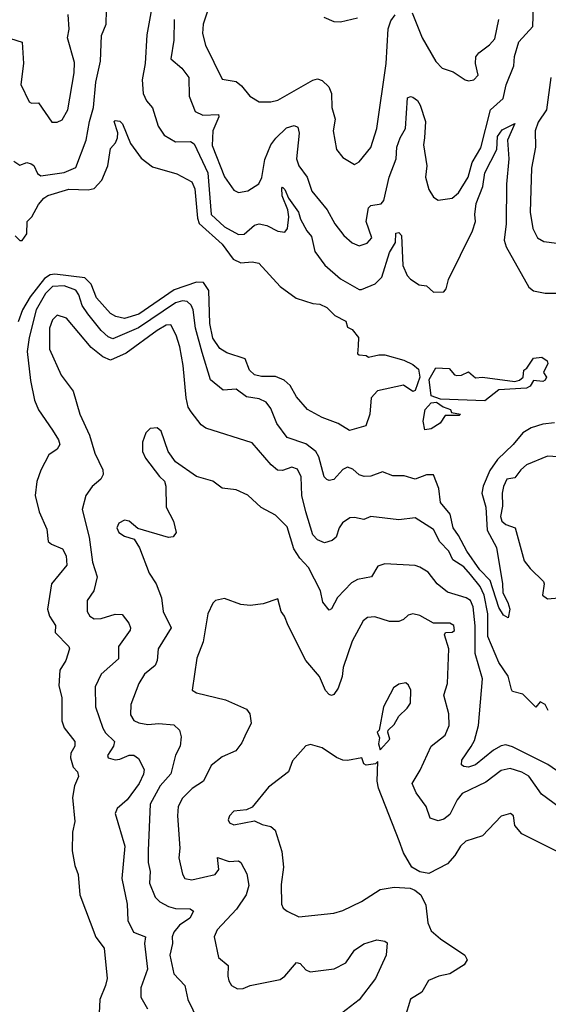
# Model space of a CAD drawing. Extents: x 1552294 to 1694791, y 811929 to 917222.
# Tile 344 of 643: x 1639124 to 1641398, y 883484 to 887724. Entities that reach past the tile are written whole.
import ezdxf

# ---------------------------------------------------------------- set-up
doc = ezdxf.new("R2010")
doc.units = 0

msp = doc.modelspace()

# ---------------------------------------------------------------- linework, layer by layer
at = {"layer": '0CON10XD'}
for points in [[(1639098.9, 887115), (1639125, 887096.7), (1639155, 887108.1), (1639173.6, 887103.6), (1639185.3, 887095.3), (1639201.1, 887061.1), (1639215, 887052), (1639315, 887065.7), (1639365, 887086.6), (1639410.8, 887205), (1639424.6, 887285.4), (1639441.7, 887345), (1639451, 887455), (1639471.2, 887545), (1639476.1, 887655), (1639496.4, 887705), (1639497.9, 887765)], [(1639694, 887785), (1639670.8, 887659.2), (1639664.5, 887535), (1639651.3, 887465), (1639655.9, 887405.9), (1639670, 887375), (1639694.8, 887344.8), (1639720.6, 887265), (1639746.1, 887226.1), (1639795, 887197.1), (1639859.2, 887199.2), (1639875, 887189.2), (1639933.6, 887065), (1639947.2, 886885), (1640005, 886831.6), (1640065, 886798.9), (1640089.2, 886800.8), (1640135, 886838.4), (1640155, 886844.7), (1640188, 886838), (1640235, 886813.8), (1640265, 886809.4), (1640275.9, 886825), (1640281.9, 886875), (1640277.6, 886905), (1640253.4, 886965), (1640252, 886998), (1640255, 887002.2), (1640265, 886992.9), (1640281.1, 886955), (1640324, 886895), (1640332.8, 886865), (1640359.5, 886815), (1640379.8, 886789.8), (1640393.4, 886725), (1640436.5, 886666.5), (1640505, 886608.1), (1640585, 886562.2), (1640595, 886561.5), (1640653.4, 886586.6), (1640682.3, 886615), (1640715, 886721.1), (1640740.6, 886765), (1640741.9, 886805), (1640755, 886807), (1640766.4, 886795), (1640773.1, 886665), (1640791.6, 886621.6), (1640805, 886605.7), (1640842.6, 886582.6), (1640875, 886577.1), (1640905, 886550.4), (1640948.5, 886551.5), (1640958.8, 886565), (1640968.9, 886605), (1641072.5, 886815), (1641085.3, 886855), (1641082.5, 886885), (1641087.5, 886932.5), (1641117.2, 887005), (1641125, 887064), (1641176.7, 887165), (1641179.8, 887220.2), (1641200.3, 887249.7), (1641255, 887276.7), (1641223.3, 887205), (1641228.5, 887125), (1641219.2, 887015), (1641217.8, 886845), (1641208.8, 886775), (1641217.8, 886745), (1641315, 886572.5), (1641335, 886555.6), (1641385, 886545.5), (1641505, 886546.7)], [(1639789.2, 887725), (1639787.3, 887635), (1639774.4, 887555), (1639821.5, 887515), (1639851.8, 887475), (1639853.3, 887395), (1639878.9, 887328.9), (1639912.1, 887312.1), (1639980, 887315), (1639981.1, 887305), (1639954.8, 887245), (1639952.5, 887182.5), (1640005, 887046.9), (1640045, 886989.2), (1640065, 886980), (1640105, 886986.7), (1640153.2, 887016.8), (1640166.3, 887043.6), (1640178.6, 887121.4), (1640204.8, 887185.2), (1640226.7, 887213.3), (1640272.6, 887257.4), (1640305, 887268.5), (1640321.4, 887261.4), (1640326.9, 887235), (1640315.4, 887125), (1640325.5, 887095), (1640360.8, 887045), (1640380.8, 886985), (1640446.5, 886905), (1640480.5, 886845), (1640518, 886795), (1640555, 886762.2), (1640585, 886750.6), (1640618.8, 886761.2), (1640638.5, 886785), (1640614.2, 886854.3), (1640625, 886913.5), (1640635, 886923.1), (1640678.7, 886931.4), (1640691.4, 886945), (1640714, 887046), (1640744.3, 887125), (1640746.9, 887175), (1640760.4, 887215), (1640783.8, 887255), (1640792.9, 887387.1), (1640805, 887393.3), (1640815, 887390), (1640835, 887376), (1640847.8, 887355), (1640869.7, 887285), (1640866.2, 887215), (1640861.8, 887185), (1640875.9, 887095), (1640870, 887045), (1640885, 886992), (1640905, 886960), (1640925, 886946.2), (1640984.3, 886955.7), (1641011.7, 886978.3), (1641053.8, 887045), (1641071.5, 887108.5), (1641108.2, 887171.8), (1641150.2, 887335), (1641204.6, 887385), (1641217.2, 887442.8), (1641249.6, 887525), (1641252.5, 887565), (1641270.9, 887629.1), (1641332.2, 887695), (1641334.7, 887785)], [(1639933.9, 887765), (1639913.3, 887705), (1639911.3, 887665), (1639924.2, 887614.3), (1639995, 887467.5), (1640055, 887457.8), (1640078.7, 887438.7), (1640114.2, 887395), (1640155, 887370.6), (1640205, 887370), (1640235, 887377.7), (1640385, 887462.9), (1640405, 887468.5), (1640425, 887462.5), (1640454.5, 887434.5), (1640466.3, 887406.3), (1640466.5, 887345), (1640480.9, 887295), (1640473.3, 887245), (1640487.1, 887165), (1640515, 887130.8), (1640565, 887100), (1640585, 887111.2), (1640635, 887172.9), (1640661.2, 887255), (1640700.9, 887535), (1640709, 887685), (1640721.6, 887718.4), (1640739.4, 887745)], [(1639043.1, 887735), (1639043.1, 887705), (1639055, 887680), (1639085, 887643.3), (1639135, 887627.5), (1639139.8, 887535), (1639129.7, 887445), (1639165, 887370), (1639175, 887364), (1639205, 887365.8), (1639263, 887283), (1639285, 887282), (1639307.1, 887292.9), (1639331.9, 887335), (1639359.1, 887495), (1639359.3, 887539.3), (1639329.5, 887645), (1639336.9, 887683.1), (1639333.2, 887746.8)], [(1640433.3, 887735), (1640475.9, 887715.9), (1640505, 887714), (1640577.6, 887732.4)], [(1640812.9, 887752.9), (1640855.7, 887645), (1640915, 887544.2), (1640942, 887515), (1640989.4, 887499.4), (1641041.2, 887465), (1641055, 887460.9), (1641078, 887465), (1641097.1, 887485), (1641084.6, 887534.6), (1641086.2, 887563.8), (1641098.8, 887581.2), (1641145.6, 887615), (1641168.5, 887641.5), (1641185.3, 887725)], [(1641409.2, 887475), (1641390, 887335), (1641355, 887282.7), (1641341.3, 887245), (1641343.5, 887175), (1641325.8, 887085), (1641320.2, 886895), (1641332.1, 886825), (1641352.1, 886785), (1641378.9, 886768.9), (1641435, 886761.5)], [(1639105, 886793.3), (1639125, 886773.3), (1639135, 886772.5), (1639155, 886802), (1639156.7, 886855), (1639177, 886875), (1639205, 886927.9), (1639227.5, 886955), (1639245, 886967.1), (1639335, 886993.8), (1639419.4, 886990.6), (1639445, 886997.5), (1639477.3, 887032.7), (1639503.5, 887095), (1639515, 887168.8), (1639536.7, 887193.3), (1639544.3, 887215), (1639546.4, 887236.4), (1639530, 887285), (1639535, 887290), (1639555, 887286.2), (1639566.2, 887275), (1639600.9, 887190.9), (1639647.4, 887127.4), (1639695, 887090.4), (1639800.2, 887060.2), (1639865, 887025.7), (1639878.2, 886995), (1639888.8, 886868.8), (1639895.9, 886845.9), (1639995, 886757.3), (1640043.2, 886693.2), (1640075, 886676.8), (1640125, 886681.1), (1640153.3, 886675), (1640245, 886574.2), (1640314.2, 886524.2), (1640385, 886501.2), (1640415, 886498.8), (1640445, 886483.8), (1640479.5, 886449.5), (1640526.7, 886425), (1640535, 886400), (1640555, 886390), (1640582.5, 886355), (1640580.7, 886319.3), (1640577.5, 886285), (1640585, 886280), (1640615, 886277.5), (1640625, 886270), (1640669.3, 886280.7), (1640695, 886280), (1640777, 886257), (1640815, 886239.2), (1640839.5, 886219.5), (1640845.3, 886185), (1640825, 886127.5), (1640815, 886122.5), (1640775, 886150), (1640664.2, 886125.8), (1640636, 886095), (1640630, 886025), (1640613.3, 885975), (1640542.5, 885955), (1640494.4, 885984.4), (1640425, 886010), (1640362.5, 886045), (1640315, 886100), (1640288.5, 886148.5), (1640262.1, 886172.1), (1640225, 886187.7), (1640165, 886187.2), (1640135, 886194.3), (1640112.2, 886215), (1640093.6, 886263.6), (1640015, 886289.2), (1639985, 886308.2), (1639955, 886352.9), (1639942.5, 886415), (1639937.9, 886557.9), (1639915, 886591.8), (1639885, 886593.1), (1639789.3, 886560.7), (1639636.2, 886455), (1639575, 886437.1), (1639537.5, 886445), (1639515, 886459.1), (1639455, 886525.5), (1639431.3, 886585), (1639405, 886611.6), (1639275, 886628.1), (1639255, 886624.4), (1639230.5, 886609.5), (1639169.2, 886530.8), (1639136.2, 886475), (1639117.2, 886422.8)], [(1641425, 885988.4), (1641375, 885982), (1641325, 885966.3), (1641288.8, 885945), (1641246.9, 885895), (1641179.9, 885830.1), (1641146.9, 885783.1), (1641117.7, 885715), (1641113, 885685), (1641130, 885625), (1641135.2, 885525), (1641175, 885451.4), (1641201.9, 885295), (1641202.1, 885255), (1641224.1, 885214.1), (1641232.3, 885185), (1641225, 885147.5), (1641205, 885159.4), (1641185, 885192.1), (1641148.2, 885308.2), (1641103.2, 885355), (1641048.3, 885435), (1641012.3, 885502.3), (1640988.7, 885535), (1640976.4, 885595), (1640934.6, 885645), (1640927.6, 885705), (1640905, 885763.5), (1640875, 885764.1), (1640825, 885744.6), (1640778.9, 885758.9), (1640728.9, 885758.9), (1640685, 885776.2), (1640635, 885757.5), (1640606.2, 885756.2), (1640585, 885763.5), (1640558, 885788), (1640535, 885796.9), (1640515, 885787.3), (1640475, 885743.6), (1640455, 885739.4), (1640445, 885744.3), (1640434.6, 885755), (1640411.3, 885841.3), (1640398.4, 885865), (1640355, 885897.4), (1640274.7, 885924.8), (1640230.3, 885985), (1640205, 886050), (1640185, 886076.4), (1640155, 886091.5), (1640100.1, 886100.1), (1640055, 886133.3), (1639998.9, 886128.9), (1639945, 886173.1), (1639908.8, 886291.2), (1639880.2, 886395), (1639870.4, 886475), (1639861.4, 886495), (1639845, 886509.6), (1639825, 886513.4), (1639795, 886504), (1639635, 886396.2), (1639525, 886349.1), (1639505, 886358.3), (1639474.9, 886384.9), (1639417.5, 886457.5), (1639393.5, 886493.5), (1639378.5, 886538.5), (1639365, 886558.8), (1639315, 886578.2), (1639265, 886574.8), (1639234.5, 886545), (1639195.7, 886475), (1639165.1, 886355), (1639156.5, 886295), (1639170.1, 886170.1), (1639187.3, 886085), (1639204.4, 886044.4), (1639265, 885956.5), (1639291.8, 885915), (1639296.2, 885893.8), (1639285.7, 885875), (1639249.5, 885850.5), (1639215, 885784.5), (1639198.3, 885735), (1639190.8, 885675), (1639208.4, 885605), (1639240.2, 885530.2), (1639247.3, 885477.3), (1639261.2, 885465), (1639308, 885445), (1639323.8, 885415), (1639327.1, 885375), (1639260.5, 885295), (1639243.8, 885185), (1639252.3, 885155), (1639278.2, 885115), (1639276.9, 885085), (1639336.2, 885025), (1639338.8, 885015), (1639323.1, 884965), (1639296.7, 884923.3), (1639292.5, 884855), (1639305.3, 884805), (1639305.2, 884705), (1639315, 884674.6), (1639361.2, 884615), (1639361.1, 884595), (1639344.7, 884565), (1639342.2, 884545), (1639353.9, 884505), (1639373.1, 884485), (1639376.9, 884465), (1639360, 884425), (1639350.8, 884375), (1639361.2, 884271.2), (1639351.7, 884225), (1639349.8, 884145), (1639360.9, 884080.9), (1639375, 884042.5), (1639382.9, 883955), (1639452.4, 883772.4), (1639487.1, 883725), (1639500, 883595), (1639493.8, 883565), (1639468.6, 883505), (1639466.2, 883446.2)], [(1641398.5, 884748.5), (1641384.2, 884775), (1641363.4, 884786.6), (1641345, 884763.8), (1641288.8, 884818.8), (1641245, 884831.2), (1641239.4, 884839.4), (1641226.3, 884896.3), (1641185.9, 884955), (1641138.2, 885068.2), (1641137.7, 885165), (1641122.6, 885245), (1641105, 885282.7), (1641063.2, 885335), (1641035, 885367.4), (1640987.9, 885397.9), (1640969.8, 885435), (1640931.2, 885475), (1640905, 885528.9), (1640825, 885578.5), (1640755, 885570), (1640635, 885584.3), (1640605, 885571.9), (1640565, 885580.8), (1640545, 885578.1), (1640513.4, 885556.6), (1640498.2, 885535), (1640485, 885495.8), (1640468.9, 885481.1), (1640435, 885471.5), (1640405, 885483.5), (1640385, 885505.7), (1640354.5, 885605), (1640338, 885675), (1640335.8, 885755), (1640318.8, 885788.8), (1640295, 885797.3), (1640255, 885782.5), (1640233.5, 885783.5), (1640206.3, 885806.3), (1640125, 885901.1), (1639925, 885965.4), (1639905, 885978.9), (1639861.5, 886035), (1639849.4, 886055), (1639840.6, 886095), (1639827.8, 886235), (1639812.5, 886315), (1639797.8, 886365), (1639775, 886409.5), (1639755, 886407.7), (1639715, 886385.3), (1639581.9, 886288.1), (1639515, 886257.8), (1639481.6, 886271.6), (1639432.2, 886312.2), (1639325, 886438.5), (1639285, 886451.4), (1639265, 886430.8), (1639252.2, 886395), (1639252.5, 886305), (1639302.3, 886192.3), (1639354, 886124), (1639382.9, 886025), (1639423.8, 885935), (1639446.8, 885856.8), (1639481.8, 885785), (1639483.5, 885765), (1639473.3, 885745), (1639436.6, 885713.4), (1639409.2, 885675), (1639392.2, 885615), (1639422.4, 885495), (1639437.3, 885387.3), (1639457.3, 885325), (1639443.1, 885265), (1639415, 885222.5), (1639414.3, 885175), (1639426, 885155), (1639445, 885143.1), (1639475, 885144.7), (1639535, 885164.5), (1639565, 885161.9), (1639593.6, 885125), (1639601.1, 885105), (1639600, 885095), (1639549.3, 885025), (1639549.2, 884970.8), (1639474.6, 884905), (1639449.1, 884850.9), (1639450.7, 884765), (1639482.5, 884672.5), (1639493, 884653), (1639531.9, 884615), (1639527.1, 884595), (1639502.5, 884555), (1639504.4, 884545), (1639535, 884536.9), (1639555, 884539.2), (1639595, 884557.1), (1639615, 884556.9), (1639635, 884542.9), (1639659.1, 884495), (1639656.6, 884475), (1639638.1, 884435), (1639586.4, 884363.6), (1639543.4, 884326.6), (1639534.7, 884305), (1639576.6, 884165), (1639563.2, 884025), (1639586.3, 883915), (1639590, 883845), (1639614.1, 883794.1), (1639665.4, 883775), (1639661.8, 883745), (1639674.4, 883635), (1639644.6, 883554.6), (1639645.3, 883515), (1639674.7, 883464.7)], [(1641125, 886082.5), (1640935, 886090), (1640895, 886103.3), (1640885.8, 886175), (1640915, 886224.2), (1640971.7, 886221.7), (1640994.2, 886195), (1641005, 886191.8), (1641025, 886193.1), (1641055, 886208), (1641085, 886182), (1641115, 886183.8), (1641255, 886165.6), (1641275, 886170.8), (1641290, 886185), (1641293.3, 886215), (1641306.2, 886223.8), (1641335, 886266.2), (1641370, 886270), (1641393.3, 886255), (1641396.4, 886243.6), (1641377.5, 886205), (1641391.2, 886185), (1641385, 886171.4), (1641375, 886165.8), (1641335, 886170), (1641320, 886145), (1641305, 886137.5), (1641185, 886129.4), (1641125, 886082.5)], [(1640867.5, 885957.5), (1640859.4, 885995), (1640868.1, 886045), (1640895, 886074), (1640917, 886077), (1640946.4, 886056.4), (1640977.5, 886045), (1640981.7, 886031.7), (1641020, 886025), (1641015, 886020), (1640955, 886020), (1640933, 885987), (1640895, 885962.5), (1640867.5, 885957.5)], [(1641456.2, 884475), (1641396.5, 884516.5), (1641245, 884593), (1641215, 884600.5), (1641195, 884596.5), (1641162.1, 884577.9), (1641085, 884515.3), (1641055, 884504.6), (1641035, 884508.1), (1641025.6, 884515.6), (1641026.7, 884535), (1641066.4, 884593.6), (1641080.9, 884619.1), (1641098, 884685), (1641115.2, 884884.8), (1641083.5, 884995), (1641083.2, 885113.2), (1641074.5, 885195), (1641063.3, 885223.3), (1641045, 885234.7), (1640965, 885258.9), (1640920, 885295), (1640881.1, 885345), (1640845, 885366.4), (1640825, 885372.7), (1640695, 885380.5), (1640665, 885370), (1640637.5, 885325), (1640577.1, 885312.9), (1640551.7, 885298.3), (1640491.8, 885235), (1640465, 885186.9), (1640455, 885181.1), (1640428, 885215), (1640417.6, 885265), (1640366.9, 885365), (1640328.8, 885405), (1640303.9, 885445), (1640275, 885539.2), (1640225, 885590.8), (1640163.7, 885623.7), (1640105, 885676.5), (1640055, 885698.6), (1639995, 885706.9), (1639955, 885736.9), (1639885, 885756.4), (1639795, 885819.2), (1639763.1, 885865), (1639732.2, 885952.2), (1639715, 885966), (1639685, 885964), (1639667.5, 885945), (1639651.9, 885905), (1639652.5, 885865), (1639665.6, 885835), (1639725, 885756.2), (1639746.9, 885736.9), (1639752.2, 885715), (1639753.6, 885625), (1639785.5, 885565), (1639798, 885515), (1639785, 885496.2), (1639765, 885494), (1639633, 885533), (1639595, 885563.8), (1639575, 885568.8), (1639550, 885555), (1639542, 885535), (1639550, 885515), (1639575, 885500), (1639616.4, 885486.4), (1639639.7, 885449.7), (1639680.8, 885340.8), (1639710.6, 885295), (1639733.7, 885233.7), (1639740.9, 885175), (1639776, 885105), (1639720, 885015), (1639715.3, 884965), (1639707.2, 884942.8), (1639661.1, 884905), (1639636.5, 884865), (1639602.1, 884775), (1639600.2, 884730.2), (1639615, 884705.8), (1639636.1, 884696.1), (1639675, 884688.9), (1639722.4, 884692.4), (1639787.1, 884687.1), (1639811.8, 884665), (1639818.6, 884635), (1639814.4, 884595), (1639795, 884556.2), (1639775, 884476.2), (1639727.8, 884425), (1639685.4, 884345), (1639676.6, 884146.6), (1639677.3, 884095), (1639686, 884055), (1639682.5, 884005), (1639706.5, 883945), (1639726.9, 883925), (1639764.3, 883905), (1639795, 883896.5), (1639857.5, 883895), (1639871.4, 883885), (1639856.2, 883855), (1639812.3, 883825), (1639786.7, 883795), (1639780, 883775), (1639782.2, 883745), (1639769.5, 883695), (1639786.7, 883615), (1639834.6, 883564.6), (1639847.5, 883505), (1639890.8, 883415)], [(1641485, 885838.5), (1641395.5, 885844.5), (1641305, 885806.5), (1641280, 885785), (1641255, 885751.2), (1641220, 885745), (1641205, 885713.3), (1641200, 885685), (1641200.7, 885629.3), (1641193.1, 885585), (1641197.8, 885565), (1641215, 885550), (1641255.6, 885535.6), (1641295, 885393.8), (1641320.2, 885360.2), (1641377.8, 885305), (1641381.1, 885295), (1641372.9, 885245), (1641395, 885230.5), (1641444.3, 885234.3)], [(1641445, 884332.5), (1641369.1, 884389.1), (1641315, 884465.8), (1641285, 884483.8), (1641235, 884499.1), (1641195, 884490.4), (1641129, 884441), (1641028.2, 884391.8), (1641006, 884364), (1640975, 884301.1), (1640948.8, 884281.2), (1640924.5, 884274.5), (1640890, 884285), (1640873.5, 884335), (1640830.5, 884395), (1640813.1, 884435), (1640847.8, 884492.2), (1640894.6, 884595), (1640955, 884642.9), (1640971.8, 884685), (1640970.6, 884735), (1640949.6, 884815), (1640964.3, 884865.7), (1640970.5, 885015), (1640951.1, 885075), (1640956.7, 885085), (1640985, 885085.7), (1640995, 885094.2), (1640991.4, 885115), (1640975, 885125.5), (1640905, 885125.4), (1640845, 885158.5), (1640815.4, 885165.4), (1640795, 885160), (1640775, 885141.1), (1640755, 885132.5), (1640715, 885132.7), (1640652.2, 885152.2), (1640620.9, 885149.1), (1640602.2, 885135), (1640555, 885048), (1640515.4, 884934.6), (1640511.8, 884895), (1640494.8, 884845.2), (1640475, 884818.1), (1640465, 884813.1), (1640455, 884817.8), (1640440.4, 884835), (1640413.8, 884895), (1640354.8, 884964.8), (1640278.5, 885115), (1640264, 885155), (1640248.8, 885175), (1640235, 885230), (1640171.2, 885208.8), (1640115, 885201.5), (1640075, 885205.5), (1640005, 885230.6), (1639967, 885223), (1639955, 885211.2), (1639933.3, 885165), (1639913.9, 885045), (1639886.8, 884975), (1639866.7, 884836.7), (1639884.8, 884824.8), (1640010, 884795), (1640100, 884755), (1640114.1, 884734.1), (1640120.6, 884695), (1640092.1, 884637.9), (1640080.5, 884609.5), (1640054.5, 884575.5), (1639995, 884548.9), (1639948.1, 884511.9), (1639914.5, 884445), (1639866.3, 884413.7), (1639825, 884371.8), (1639806.5, 884335), (1639803, 884295), (1639813.5, 884156.5), (1639809.2, 884115), (1639824.7, 884044.7), (1639835, 884025.7), (1639865, 884019.5), (1639965, 884042.5), (1639980.6, 884065), (1639975, 884116), (1640025, 884098.8), (1640065, 884101.4), (1640075, 884093.8), (1640101.1, 884045), (1640110.4, 883995), (1640098.5, 883955), (1640056.4, 883893.6), (1639973.6, 883805), (1639960.9, 883775), (1639979.2, 883685), (1640020.7, 883650.7), (1640019.1, 883605), (1640024.5, 883585), (1640035, 883564.2), (1640060.9, 883550.9), (1640085, 883551.5), (1640115.3, 883564.7), (1640245, 883590.7), (1640265.4, 883605), (1640315, 883663.5), (1640330.2, 883660.2), (1640355, 883632.7), (1640373.8, 883623.8), (1640476.4, 883636.4), (1640527.5, 883662.5), (1640565, 883716.4), (1640605, 883744.6), (1640661.2, 883761.2), (1640695, 883756.2), (1640705, 883748.8), (1640701.4, 883695), (1640655.6, 883595), (1640585, 883503.3), (1640473.3, 883416.7)], [(1640675, 884580), (1640716.2, 884625), (1640707.5, 884655), (1640710, 884665), (1640735, 884688.8), (1640755.8, 884725), (1640791.5, 884758.5), (1640805, 884780), (1640806.4, 884836.4), (1640797.6, 884857.6), (1640785, 884868), (1640755, 884862.5), (1640732.8, 884847.2), (1640690, 884765), (1640670, 884665), (1640662.5, 884655), (1640671.7, 884631.7), (1640667.5, 884605), (1640675, 884580)], [(1641453.2, 884133.2), (1641285, 884218.2), (1641254.1, 884254.1), (1641248.1, 884295), (1641235.8, 884305.8), (1641195, 884294.2), (1641115, 884209.5), (1641043.9, 884186.1), (1641020.6, 884165), (1640996.1, 884123.9), (1640965, 884088.6), (1640885, 884047.8), (1640845, 884053.8), (1640811.5, 884075), (1640776.1, 884136.1), (1640757.3, 884187.3), (1640668, 884415), (1640662, 884445), (1640665, 884530), (1640655, 884520), (1640615, 884513.3), (1640605, 884520), (1640595.8, 884545.8), (1640535, 884534), (1640515, 884535.7), (1640486.8, 884546.8), (1640425, 884588), (1640375, 884603.3), (1640355, 884596.7), (1640298.3, 884531.7), (1640280, 884485), (1640195, 884418.8), (1640125, 884332.5), (1640099.3, 884320.7), (1640045, 884316.2), (1640026.7, 884295), (1640021.2, 884278.8), (1640026.7, 884265), (1640045, 884256.2), (1640135, 884273.3), (1640167.6, 884257.6), (1640205, 884249.2), (1640223.6, 884233.6), (1640252, 884142), (1640259.5, 884075), (1640249.1, 883999.1), (1640250, 883915), (1640257.7, 883897.7), (1640274.2, 883884.2), (1640325, 883860), (1640475, 883876.7), (1640515, 883887.5), (1640595, 883926.5), (1640675, 883978.9), (1640735, 883988.9), (1640803.6, 883983.6), (1640824, 883975), (1640850, 883955), (1640871.1, 883911.1), (1640880, 883835), (1640895, 883800), (1640935, 883765.6), (1641038.8, 883695), (1641048.6, 883675), (1641036.4, 883653.6), (1640975, 883615.6), (1640926.7, 883605), (1640883.1, 883586.9), (1640854.4, 883535.6), (1640805, 883506), (1640780.8, 883425)]]:
    msp.add_lwpolyline(points, dxfattribs=at)

doc.saveas('drawing.dxf')
